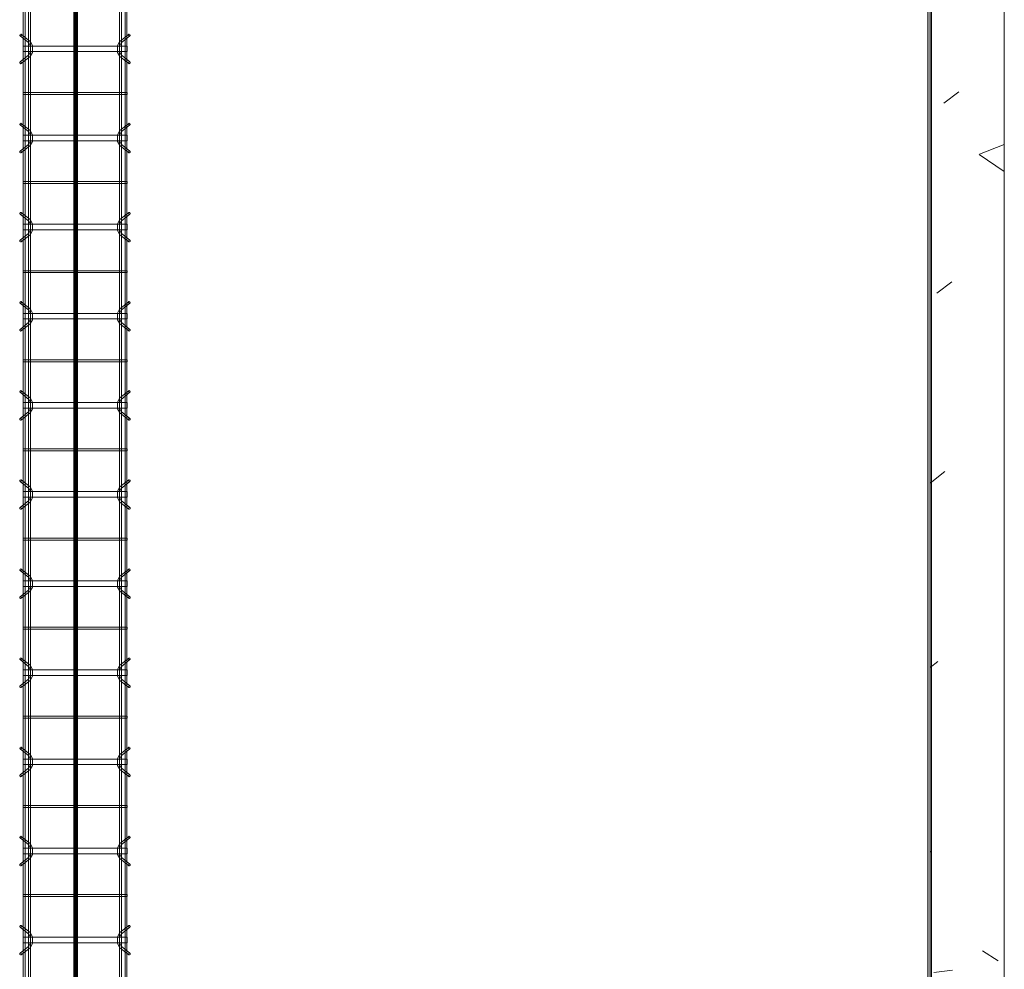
# Model space of a CAD drawing. Header units: inches. Extents: x -4136 to 1945, y -6639 to 12387.
# Tile 379 of 656: x -2066 to -1933, y 10024 to 10151. Entities that reach past the tile are written whole.
import ezdxf

# ---------------------------------------------------------------- set-up
doc = ezdxf.new("R2010")
doc.units = ezdxf.units.IN
doc.header["$MEASUREMENT"] = 0
for name, color, linetype, lineweight in [('A-FLOR', 7, 'Continuous', 9), ('A-GENM', 7, 'Continuous', 9), ('A-WALL-PATT', 7, 'Continuous', 18), ('S-BEAM', 7, 'Continuous', 9), ('S-FNDN', 7, 'Continuous', 9)]:
    doc.layers.add(name, color=color, linetype=linetype, lineweight=lineweight)

# ---------------------------------------------------------------- blocks, each defined once
blk = doc.blocks.new('Dowel bar assembly - Dowel bar assembly-669756-SLAB ON GROUND JOINTS')
at = {"layer": 'S-BEAM', "color": 253, "true_color": 0xaaaaaa}
for p, q in [((2175, 1.98), (0, 1.98)), ((0, 1.72), (2175, 1.72)), ((124.02, 2.23), (124.97, 1.03)), ((125.18, 1.19), (124.23, 2.39)), ((125.63, 1.99), (125.63, -12.01)), ((126.38, 1.99), (125.63, 1.99)), ((125.63, 1.99), (126.38, 1.99)), ((126.38, -12.01), (126.38, 1.99)), ((127.76, 2.39), (126.81, 1.19)), ((127.01, 1.03), (127.96, 2.23)), ((131.87, 1.99), (131.87, -12.01)), ((132.13, 1.99), (131.87, 1.99)), ((131.87, 1.99), (132.13, 1.99)), ((132.13, -12.01), (132.13, 1.99)), ((136.02, 2.23), (136.97, 1.03)), ((137.18, 1.19), (136.23, 2.39)), ((137.63, 1.99), (137.63, -12.01)), ((138.38, 1.99), (137.63, 1.99)), ((137.63, 1.99), (138.38, 1.99)), ((138.38, -12.01), (138.38, 1.99)), ((139.76, 2.39), (138.81, 1.19)), ((139.01, 1.03), (139.96, 2.23)), ((143.87, 1.99), (143.87, -12.01)), ((144.13, 1.99), (143.87, 1.99)), ((143.87, 1.99), (144.13, 1.99)), ((144.13, -12.01), (144.13, 1.99)), ((148.02, 2.23), (148.97, 1.03)), ((149.18, 1.19), (148.23, 2.39)), ((149.63, 1.99), (149.63, -12.01)), ((150.38, 1.99), (149.63, 1.99)), ((149.63, 1.99), (150.38, 1.99)), ((150.38, -12.01), (150.38, 1.99)), ((151.76, 2.39), (150.81, 1.19)), ((151.01, 1.03), (151.96, 2.23)), ((155.87, 1.99), (155.87, -12.01)), ((156.13, 1.99), (155.87, 1.99)), ((155.87, 1.99), (156.13, 1.99)), ((156.13, -12.01), (156.13, 1.99)), ((160.02, 2.23), (160.97, 1.03)), ((161.18, 1.19), (160.23, 2.39)), ((161.63, 1.99), (161.63, -12.01)), ((162.38, 1.99), (161.63, 1.99)), ((161.63, 1.99), (162.38, 1.99)), ((162.38, -12.01), (162.38, 1.99)), ((163.76, 2.39), (162.81, 1.19)), ((163.01, 1.03), (163.96, 2.23)), ((167.87, 1.99), (167.87, -12.01)), ((168.13, 1.99), (167.87, 1.99)), ((167.87, 1.99), (168.13, 1.99)), ((168.13, -12.01), (168.13, 1.99)), ((172.02, 2.23), (172.97, 1.03)), ((173.18, 1.19), (172.23, 2.39)), ((173.63, 1.99), (173.63, -12.01)), ((174.38, 1.99), (173.63, 1.99)), ((173.63, 1.99), (174.38, 1.99)), ((174.38, -12.01), (174.38, 1.99)), ((175.76, 2.39), (174.81, 1.19)), ((175.01, 1.03), (175.96, 2.23)), ((179.87, 1.99), (179.87, -12.01)), ((180.13, 1.99), (179.87, 1.99)), ((179.87, 1.99), (180.13, 1.99)), ((180.13, -12.01), (180.13, 1.99)), ((184.02, 2.23), (184.97, 1.03)), ((185.18, 1.19), (184.23, 2.39)), ((185.63, 1.99), (185.63, -12.01)), ((186.38, 1.99), (185.63, 1.99)), ((185.63, 1.99), (186.38, 1.99)), ((186.38, -12.01), (186.38, 1.99)), ((187.76, 2.39), (186.81, 1.19)), ((187.01, 1.03), (187.96, 2.23)), ((191.87, 1.99), (191.87, -12.01)), ((192.13, 1.99), (191.87, 1.99)), ((191.87, 1.99), (192.13, 1.99)), ((192.13, -12.01), (192.13, 1.99)), ((196.02, 2.23), (196.97, 1.03)), ((197.18, 1.19), (196.23, 2.39)), ((197.63, 1.99), (197.63, -12.01)), ((198.38, 1.99), (197.63, 1.99)), ((197.63, 1.99), (198.38, 1.99)), ((198.38, -12.01), (198.38, 1.99)), ((199.76, 2.39), (198.81, 1.19)), ((199.01, 1.03), (199.96, 2.23)), ((203.87, 1.99), (203.87, -12.01)), ((204.13, 1.99), (203.87, 1.99)), ((203.87, 1.99), (204.13, 1.99)), ((204.13, -12.01), (204.13, 1.99)), ((208.02, 2.23), (208.97, 1.03)), ((209.18, 1.19), (208.23, 2.39)), ((209.63, 1.99), (209.63, -12.01)), ((210.38, 1.99), (209.63, 1.99)), ((209.63, 1.99), (210.38, 1.99)), ((210.38, -12.01), (210.38, 1.99)), ((211.76, 2.39), (210.81, 1.19)), ((211.01, 1.03), (211.96, 2.23)), ((215.87, 1.99), (215.87, -12.01)), ((216.13, 1.99), (215.87, 1.99)), ((215.87, 1.99), (216.13, 1.99)), ((216.13, -12.01), (216.13, 1.99)), ((220.02, 2.23), (220.97, 1.03)), ((221.18, 1.19), (220.23, 2.39)), ((221.63, 1.99), (221.63, -12.01)), ((222.38, 1.99), (221.63, 1.99)), ((221.63, 1.99), (222.38, 1.99)), ((222.38, -12.01), (222.38, 1.99)), ((223.76, 2.39), (222.81, 1.19)), ((223.01, 1.03), (223.96, 2.23)), ((227.87, 1.99), (227.87, -12.01)), ((228.13, 1.99), (227.87, 1.99)), ((227.87, 1.99), (228.13, 1.99)), ((228.13, -12.01), (228.13, 1.99)), ((232.02, 2.23), (232.97, 1.03)), ((233.18, 1.19), (232.23, 2.39)), ((233.63, 1.99), (233.63, -12.01)), ((234.38, 1.99), (233.63, 1.99)), ((233.63, 1.99), (234.38, 1.99)), ((234.38, -12.01), (234.38, 1.99)), ((235.76, 2.39), (234.81, 1.19)), ((235.01, 1.03), (235.96, 2.23)), ((239.87, 1.99), (239.87, -12.01)), ((240.13, 1.99), (239.87, 1.99)), ((239.87, 1.99), (240.13, 1.99)), ((240.13, -12.01), (240.13, 1.99)), ((244.02, 2.23), (244.97, 1.03)), ((245.18, 1.19), (244.23, 2.39)), ((245.63, 1.99), (245.63, -12.01)), ((246.38, 1.99), (245.63, 1.99)), ((245.63, 1.99), (246.38, 1.99)), ((246.38, -12.01), (246.38, 1.99)), ((247.76, 2.39), (246.81, 1.19)), ((247.01, 1.03), (247.96, 2.23)), ((2175, 1.25), (0, 1.25)), ((0, 0.99), (2175, 0.99)), ((2175, -11.01), (0, -11.01)), ((0, -11.27), (2175, -11.27)), ((2175, -11.74), (0, -11.74)), ((124.97, -11.05), (124.02, -12.25)), ((124.23, -12.41), (125.18, -11.21)), ((126.81, -11.21), (127.76, -12.41)), ((127.96, -12.25), (127.01, -11.05)), ((136.97, -11.05), (136.02, -12.25)), ((136.23, -12.41), (137.18, -11.21)), ((138.81, -11.21), (139.76, -12.41)), ((139.96, -12.25), (139.01, -11.05)), ((148.97, -11.05), (148.02, -12.25)), ((148.23, -12.41), (149.18, -11.21)), ((150.81, -11.21), (151.76, -12.41)), ((151.96, -12.25), (151.01, -11.05)), ((160.97, -11.05), (160.02, -12.25)), ((160.23, -12.41), (161.18, -11.21)), ((162.81, -11.21), (163.76, -12.41)), ((163.96, -12.25), (163.01, -11.05)), ((172.97, -11.05), (172.02, -12.25)), ((172.23, -12.41), (173.18, -11.21)), ((174.81, -11.21), (175.76, -12.41)), ((175.96, -12.25), (175.01, -11.05)), ((184.97, -11.05), (184.02, -12.25)), ((184.23, -12.41), (185.18, -11.21)), ((186.81, -11.21), (187.76, -12.41)), ((187.96, -12.25), (187.01, -11.05)), ((196.97, -11.05), (196.02, -12.25)), ((196.23, -12.41), (197.18, -11.21)), ((198.81, -11.21), (199.76, -12.41)), ((199.96, -12.25), (199.01, -11.05)), ((208.97, -11.05), (208.02, -12.25)), ((208.23, -12.41), (209.18, -11.21)), ((210.81, -11.21), (211.76, -12.41)), ((211.96, -12.25), (211.01, -11.05)), ((220.97, -11.05), (220.02, -12.25)), ((220.23, -12.41), (221.18, -11.21)), ((222.81, -11.21), (223.76, -12.41)), ((223.96, -12.25), (223.01, -11.05)), ((232.97, -11.05), (232.02, -12.25)), ((232.23, -12.41), (233.18, -11.21)), ((234.81, -11.21), (235.76, -12.41)), ((235.96, -12.25), (235.01, -11.05)), ((244.97, -11.05), (244.02, -12.25)), ((244.23, -12.41), (245.18, -11.21)), ((246.81, -11.21), (247.76, -12.41)), ((247.96, -12.25), (247.01, -11.05)), ((0, -12), (2175, -12)), ((126.38, -12.01), (125.63, -12.01)), ((125.63, -12.01), (126.38, -12.01)), ((132.13, -12.01), (131.87, -12.01)), ((131.87, -12.01), (132.13, -12.01)), ((138.38, -12.01), (137.63, -12.01)), ((137.63, -12.01), (138.38, -12.01)), ((144.13, -12.01), (143.87, -12.01)), ((143.87, -12.01), (144.13, -12.01)), ((150.38, -12.01), (149.63, -12.01)), ((149.63, -12.01), (150.38, -12.01)), ((156.13, -12.01), (155.87, -12.01)), ((155.87, -12.01), (156.13, -12.01)), ((162.38, -12.01), (161.63, -12.01)), ((161.63, -12.01), (162.38, -12.01)), ((168.13, -12.01), (167.87, -12.01)), ((167.87, -12.01), (168.13, -12.01)), ((174.38, -12.01), (173.63, -12.01)), ((173.63, -12.01), (174.38, -12.01)), ((180.13, -12.01), (179.87, -12.01)), ((179.87, -12.01), (180.13, -12.01)), ((186.38, -12.01), (185.63, -12.01)), ((185.63, -12.01), (186.38, -12.01)), ((192.13, -12.01), (191.87, -12.01)), ((191.87, -12.01), (192.13, -12.01)), ((198.38, -12.01), (197.63, -12.01)), ((197.63, -12.01), (198.38, -12.01)), ((204.13, -12.01), (203.87, -12.01)), ((203.87, -12.01), (204.13, -12.01)), ((210.38, -12.01), (209.63, -12.01)), ((209.63, -12.01), (210.38, -12.01)), ((216.13, -12.01), (215.87, -12.01)), ((215.87, -12.01), (216.13, -12.01)), ((222.38, -12.01), (221.63, -12.01)), ((221.63, -12.01), (222.38, -12.01)), ((228.13, -12.01), (227.87, -12.01)), ((227.87, -12.01), (228.13, -12.01)), ((234.38, -12.01), (233.63, -12.01)), ((233.63, -12.01), (234.38, -12.01)), ((240.13, -12.01), (239.87, -12.01)), ((239.87, -12.01), (240.13, -12.01)), ((246.38, -12.01), (245.63, -12.01)), ((245.63, -12.01), (246.38, -12.01))]:
    blk.add_line(p, q, dxfattribs=at)
at = {"layer": 'S-BEAM', "color": 253, "true_color": 0xaaaaaa, "flags": 128}
for points in [[(124.97, 1.03), (125.53, 0.73), (126.39, 0.72), (126.97, 0.99), (127.01, 1.03)], [(125.18, 1.19), (125.62, 0.97), (126.38, 0.98), (126.81, 1.19)], [(136.97, 1.03), (137.53, 0.73), (138.39, 0.72), (138.97, 0.99), (139.01, 1.03)], [(137.18, 1.19), (137.62, 0.97), (138.38, 0.98), (138.81, 1.19)], [(148.97, 1.03), (149.53, 0.73), (150.39, 0.72), (150.97, 0.99), (151.01, 1.03)], [(149.18, 1.19), (149.62, 0.97), (150.38, 0.98), (150.81, 1.19)], [(160.97, 1.03), (161.53, 0.73), (162.39, 0.72), (162.97, 0.99), (163.01, 1.03)], [(161.18, 1.19), (161.62, 0.97), (162.38, 0.98), (162.81, 1.19)], [(172.97, 1.03), (173.53, 0.73), (174.39, 0.72), (174.97, 0.99), (175.01, 1.03)], [(173.18, 1.19), (173.62, 0.97), (174.38, 0.98), (174.81, 1.19)], [(184.97, 1.03), (185.53, 0.73), (186.39, 0.72), (186.97, 0.99), (187.01, 1.03)], [(185.18, 1.19), (185.62, 0.97), (186.38, 0.98), (186.81, 1.19)], [(196.97, 1.03), (197.53, 0.73), (198.39, 0.72), (198.97, 0.99), (199.01, 1.03)], [(197.18, 1.19), (197.62, 0.97), (198.38, 0.98), (198.81, 1.19)], [(208.97, 1.03), (209.53, 0.73), (210.39, 0.72), (210.97, 0.99), (211.01, 1.03)], [(209.18, 1.19), (209.62, 0.97), (210.38, 0.98), (210.81, 1.19)], [(220.97, 1.03), (221.53, 0.73), (222.39, 0.72), (222.97, 0.99), (223.01, 1.03)], [(221.18, 1.19), (221.62, 0.97), (222.38, 0.98), (222.81, 1.19)], [(232.97, 1.03), (233.53, 0.73), (234.39, 0.72), (234.97, 0.99), (235.01, 1.03)], [(233.18, 1.19), (233.62, 0.97), (234.38, 0.98), (234.81, 1.19)], [(244.97, 1.03), (245.53, 0.73), (246.39, 0.72), (246.97, 0.99), (247.01, 1.03)], [(245.18, 1.19), (245.62, 0.97), (246.38, 0.98), (246.81, 1.19)], [(124.97, -11.05), (125.53, -10.75), (126.39, -10.74), (126.97, -11.01), (127.01, -11.05)], [(125.18, -11.21), (125.62, -10.99), (126.38, -11), (126.81, -11.21)], [(136.97, -11.05), (137.53, -10.75), (138.39, -10.74), (138.97, -11.01), (139.01, -11.05)], [(137.18, -11.21), (137.62, -10.99), (138.38, -11), (138.81, -11.21)], [(148.97, -11.05), (149.53, -10.75), (150.39, -10.74), (150.97, -11.01), (151.01, -11.05)], [(149.18, -11.21), (149.62, -10.99), (150.38, -11), (150.81, -11.21)], [(160.97, -11.05), (161.53, -10.75), (162.39, -10.74), (162.97, -11.01), (163.01, -11.05)], [(161.18, -11.21), (161.62, -10.99), (162.38, -11), (162.81, -11.21)], [(172.97, -11.05), (173.53, -10.75), (174.39, -10.74), (174.97, -11.01), (175.01, -11.05)], [(173.18, -11.21), (173.62, -10.99), (174.38, -11), (174.81, -11.21)], [(184.97, -11.05), (185.53, -10.75), (186.39, -10.74), (186.97, -11.01), (187.01, -11.05)], [(185.18, -11.21), (185.62, -10.99), (186.38, -11), (186.81, -11.21)], [(196.97, -11.05), (197.53, -10.75), (198.39, -10.74), (198.97, -11.01), (199.01, -11.05)], [(197.18, -11.21), (197.62, -10.99), (198.38, -11), (198.81, -11.21)], [(208.97, -11.05), (209.53, -10.75), (210.39, -10.74), (210.97, -11.01), (211.01, -11.05)], [(209.18, -11.21), (209.62, -10.99), (210.38, -11), (210.81, -11.21)], [(220.97, -11.05), (221.53, -10.75), (222.39, -10.74), (222.97, -11.01), (223.01, -11.05)], [(221.18, -11.21), (221.62, -10.99), (222.38, -11), (222.81, -11.21)], [(232.97, -11.05), (233.53, -10.75), (234.39, -10.74), (234.97, -11.01), (235.01, -11.05)], [(233.18, -11.21), (233.62, -10.99), (234.38, -11), (234.81, -11.21)], [(244.97, -11.05), (245.53, -10.75), (246.39, -10.74), (246.97, -11.01), (247.01, -11.05)], [(245.18, -11.21), (245.62, -10.99), (246.38, -11), (246.81, -11.21)]]:
    blk.add_lwpolyline(points, dxfattribs=at)
at = {"layer": 'S-BEAM', "color": 253, "true_color": 0xaaaaaa}
for centre, major_axis, start_param, end_param in [((124.12, 2.31), (0.101, 0.08), 5.709265, 8.850858), ((124.12, 2.31), (0.101, 0.08), 2.567673, 5.709265), ((127.86, 2.31), (-0.101, 0.08), 3.715513, 6.857105), ((127.86, 2.31), (-0.101, 0.08), 0.57392, 3.715513), ((136.12, 2.31), (0.101, 0.08), 5.709265, 8.850858), ((136.12, 2.31), (0.101, 0.08), 2.567673, 5.709265), ((139.86, 2.31), (-0.101, 0.08), 3.715513, 6.857105), ((139.86, 2.31), (-0.101, 0.08), 0.57392, 3.715513), ((148.12, 2.31), (0.101, 0.08), 5.709265, 8.850858), ((148.12, 2.31), (0.101, 0.08), 2.567673, 5.709265), ((151.86, 2.31), (-0.101, 0.08), 3.715513, 6.857105), ((151.86, 2.31), (-0.101, 0.08), 0.57392, 3.715513), ((160.12, 2.31), (0.101, 0.08), 5.709265, 8.850858), ((160.12, 2.31), (0.101, 0.08), 2.567673, 5.709265), ((163.86, 2.31), (-0.101, 0.08), 3.715513, 6.857105), ((163.86, 2.31), (-0.101, 0.08), 0.57392, 3.715513), ((172.12, 2.31), (0.101, 0.08), 5.709265, 8.850858), ((172.12, 2.31), (0.101, 0.08), 2.567673, 5.709265), ((175.86, 2.31), (-0.101, 0.08), 3.715513, 6.857105), ((175.86, 2.31), (-0.101, 0.08), 0.57392, 3.715513), ((184.12, 2.31), (0.101, 0.08), 5.709265, 8.850858), ((184.12, 2.31), (0.101, 0.08), 2.567673, 5.709265), ((187.86, 2.31), (-0.101, 0.08), 3.715513, 6.857105), ((187.86, 2.31), (-0.101, 0.08), 0.57392, 3.715513), ((196.12, 2.31), (0.101, 0.08), 5.709265, 8.850858), ((196.12, 2.31), (0.101, 0.08), 2.567673, 5.709265), ((199.86, 2.31), (-0.101, 0.08), 3.715513, 6.857105), ((199.86, 2.31), (-0.101, 0.08), 0.57392, 3.715513), ((208.12, 2.31), (0.101, 0.08), 5.709265, 8.850858), ((208.12, 2.31), (0.101, 0.08), 2.567673, 5.709265), ((211.86, 2.31), (-0.101, 0.08), 3.715513, 6.857105), ((211.86, 2.31), (-0.101, 0.08), 0.57392, 3.715513), ((220.12, 2.31), (0.101, 0.08), 5.709265, 8.850858), ((220.12, 2.31), (0.101, 0.08), 2.567673, 5.709265), ((223.86, 2.31), (-0.101, 0.08), 3.715513, 6.857105), ((223.86, 2.31), (-0.101, 0.08), 0.57392, 3.715513), ((232.12, 2.31), (0.101, 0.08), 5.709265, 8.850858), ((232.12, 2.31), (0.101, 0.08), 2.567673, 5.709265), ((235.86, 2.31), (-0.101, 0.08), 3.715513, 6.857105), ((235.86, 2.31), (-0.101, 0.08), 0.57392, 3.715513), ((244.12, 2.31), (0.101, 0.08), 5.709265, 8.850858), ((244.12, 2.31), (0.101, 0.08), 2.567673, 5.709265), ((247.86, 2.31), (-0.101, 0.08), 3.715513, 6.857105), ((247.86, 2.31), (-0.101, 0.08), 0.57392, 3.715513), ((124.12, -12.33), (-0.101, 0.08), 3.715513, 6.857105), ((124.12, -12.33), (-0.101, 0.08), 0.57392, 3.715513), ((127.86, -12.33), (0.101, 0.08), 5.709265, 8.850858), ((127.86, -12.33), (0.101, 0.08), 2.567673, 5.709265), ((136.12, -12.33), (-0.101, 0.08), 3.715513, 6.857105), ((136.12, -12.33), (-0.101, 0.08), 0.57392, 3.715513), ((139.86, -12.33), (0.101, 0.08), 5.709265, 8.850858), ((139.86, -12.33), (0.101, 0.08), 2.567673, 5.709265), ((148.12, -12.33), (-0.101, 0.08), 3.715513, 6.857105), ((148.12, -12.33), (-0.101, 0.08), 0.57392, 3.715513), ((151.86, -12.33), (0.101, 0.08), 5.709265, 8.850858), ((151.86, -12.33), (0.101, 0.08), 2.567673, 5.709265), ((160.12, -12.33), (-0.101, 0.08), 3.715513, 6.857105), ((160.12, -12.33), (-0.101, 0.08), 0.57392, 3.715513), ((163.86, -12.33), (0.101, 0.08), 5.709265, 8.850858), ((163.86, -12.33), (0.101, 0.08), 2.567673, 5.709265), ((172.12, -12.33), (-0.101, 0.08), 3.715513, 6.857105), ((172.12, -12.33), (-0.101, 0.08), 0.57392, 3.715513), ((175.86, -12.33), (0.101, 0.08), 5.709265, 8.850858), ((175.86, -12.33), (0.101, 0.08), 2.567673, 5.709265), ((184.12, -12.33), (-0.101, 0.08), 3.715513, 6.857105), ((184.12, -12.33), (-0.101, 0.08), 0.57392, 3.715513), ((187.86, -12.33), (0.101, 0.08), 5.709265, 8.850858), ((187.86, -12.33), (0.101, 0.08), 2.567673, 5.709265), ((196.12, -12.33), (-0.101, 0.08), 3.715513, 6.857105), ((196.12, -12.33), (-0.101, 0.08), 0.57392, 3.715513), ((199.86, -12.33), (0.101, 0.08), 5.709265, 8.850858), ((199.86, -12.33), (0.101, 0.08), 2.567673, 5.709265), ((208.12, -12.33), (-0.101, 0.08), 3.715513, 6.857105), ((208.12, -12.33), (-0.101, 0.08), 0.57392, 3.715513), ((211.86, -12.33), (0.101, 0.08), 5.709265, 8.850858), ((211.86, -12.33), (0.101, 0.08), 2.567673, 5.709265), ((220.12, -12.33), (-0.101, 0.08), 3.715513, 6.857105), ((220.12, -12.33), (-0.101, 0.08), 0.57392, 3.715513), ((223.86, -12.33), (0.101, 0.08), 5.709265, 8.850858), ((223.86, -12.33), (0.101, 0.08), 2.567673, 5.709265), ((232.12, -12.33), (-0.101, 0.08), 3.715513, 6.857105), ((232.12, -12.33), (-0.101, 0.08), 0.57392, 3.715513), ((235.86, -12.33), (0.101, 0.08), 5.709265, 8.850858), ((235.86, -12.33), (0.101, 0.08), 2.567673, 5.709265), ((244.12, -12.33), (-0.101, 0.08), 3.715513, 6.857105), ((244.12, -12.33), (-0.101, 0.08), 0.57392, 3.715513), ((247.86, -12.33), (0.101, 0.08), 5.709265, 8.850858), ((247.86, -12.33), (0.101, 0.08), 2.567673, 5.709265)]:
    blk.add_ellipse(centre, major_axis=major_axis, ratio=0.816528, start_param=start_param, end_param=end_param, dxfattribs=at)

msp = doc.modelspace()

# ---------------------------------------------------------------- hatches: boundary and pattern name
at = {"layer": 'A-GENM', "true_color": 0x0000ff}
for points in [[(-2058.15717, 12077.1894), (-2058.15717, 12076.87444), (-2058.15717, 9901.50436), (-2058.15717, 9901.1894), (-2058.58036, 9901.1894), (-2058.58036, 9901.50436), (-2058.58036, 12076.87444), (-2058.58036, 12077.1894)], [(-2058.52059, 9901.1894), (-2058.52059, 9901.50436), (-2058.52059, 12076.87444), (-2058.52059, 12077.1894), (-2058.12689, 12077.1894), (-2058.12689, 12076.87444), (-2058.12689, 9901.50436), (-2058.12689, 9901.1894)], [(-2058.15869, 12077.1894), (-2058.15869, 12076.87444), (-2058.15869, 9901.50436), (-2058.15869, 9901.1894), (-2058.50273, 9901.1894), (-2058.50273, 9901.50436), (-2058.50273, 12076.87444), (-2058.50273, 12077.1894)], [(-2058.07181, 12077.1894), (-2058.07181, 12076.87444), (-2058.07181, 9901.50436), (-2058.07181, 9901.1894), (-2058.49348, 9901.1894), (-2058.49348, 9901.50436), (-2058.49348, 12076.87444), (-2058.49348, 12077.1894)], [(-2058.2803, 12077.1894), (-2058.2803, 12076.87444), (-2058.2803, 9901.50436), (-2058.2803, 9901.1894), (-2058.36718, 9901.1894), (-2058.36718, 9901.50436), (-2058.36718, 12076.87444), (-2058.36718, 12077.1894)], [(-2058.07029, 12077.1894), (-2058.07029, 12076.87444), (-2058.07029, 9901.50436), (-2058.07029, 9901.1894), (-2058.2803, 9901.1894), (-2058.2803, 9901.50436), (-2058.2803, 12076.87444), (-2058.2803, 12077.1894)]]:
    msp.add_hatch(color=5, dxfattribs=at).paths.add_polyline_path(points, flags=0)
at = {"layer": 'A-GENM', "true_color": 0xff0000}
for points in [[(-1943.6387, 9901.50436), (-1943.6387, 10166.55344), (-1943.32374, 10166.55344), (-1943.32374, 10166.4394), (-1943.32374, 9901.50436)], [(-1943.6387, 9901.50436), (-1943.6387, 10166.40003), (-1943.32374, 10166.40003), (-1943.32374, 9901.50436)]]:
    msp.add_hatch(color=1, dxfattribs=at).paths.add_polyline_path(points, flags=0)
at = {"layer": 'A-WALL-PATT', "lineweight": 9, "true_color": 0xd4d4d4}
h = msp.add_hatch(dxfattribs=at)
h.set_pattern_fill('FP_1', color=254, style=0, pattern_type=2)
h.set_pattern_definition([(50, (0, 0), (55.0854, -4.81984), [5.76, -63.36]), (355, (0, 0), (-10.6557, 57.76853), [4.608, -50.688]), (100.451, (4.59, -0.4), (44.42947, 52.94866), [4.895, -53.848]), (46.184, (0, 15.36), (81.96444, -12.7121), [8.64, -95.04]), (96.636, (6.83, 14.3), (71.7815, 74.8124), [7.343, -80.772]), (351.184, (0, 15.36), (71.78195, 74.8124), [6.912, -76.032]), (21, (7.68, 11.52), (45.84207, -30.92146), [5.76, -63.36]), (326, (7.68, 11.52), (18.68706, 55.69148), [4.608, -50.688]), (71.451, (11.5, 8.943), (64.5289, 24.7701), [4.895, -53.848]), (37.5, (0, 0), (0.933895, 25.566816), [2.534, -47.539, 2.534, -48.922, -50.88]), (37.5, (0, 0), (0.933895, 25.566816), [-101.53, 2.534, -48.346]), (7.5, (0, 0), (20.20404, 30.2913), [2.534, -26.803, 2.534, -46.387, -19.392]), (7.5, (0, 0), (20.20404, 30.2913), [-78.259, 2.534, -16.858]), (327.5, (-17.126, 0), (40.997785, -1.732403), [2.534, -16.666, 2.534, -57.37, -79.488]), (327.5, (-17.126, 0), (40.997785, -1.732403), [-79.104, 2.534, -76.954]), (317.5, (-24.806, 0), (44.78888, 7.68784), [2.534, -22.426, 2.534, -37.248, -56.448]), (317.5, (-24.806, 0), (44.78888, 7.68784), [-64.742, 2.534, -53.914])])
h.paths.add_polyline_path([(-1933.32374, 9901.1894), (-1943.32374, 9901.1894), (-1943.32374, 10178.1894), (-1933.32374, 10178.1894)], flags=0)

# ---------------------------------------------------------------- linework, layer by layer
at = {"layer": 'A-FLOR'}
msp.add_line((-1943.13624, 12077.1894), (-1943.13624, 9901.1894), dxfattribs=at)
at = {"layer": 'A-GENM', "color": 5, "true_color": 0x0000ff}
for p, q in [((-2058.58036, 9901.50436), (-2058.58036, 12076.87444)), ((-2058.52059, 12076.87444), (-2058.52059, 9901.50436)), ((-2058.52059, 12076.87444), (-2058.52059, 9901.50436)), ((-2058.50273, 12076.87444), (-2058.50273, 9901.50436)), ((-2058.49348, 9901.50436), (-2058.49348, 12076.87444)), ((-2058.48122, 9901.50436), (-2058.48122, 12076.87444)), ((-2058.48122, 12076.87444), (-2058.48122, 9901.50436)), ((-2058.41585, 9901.50436), (-2058.41585, 12076.87444)), ((-2058.36718, 9901.50436), (-2058.36718, 12076.87444)), ((-2058.2803, 12076.87444), (-2058.2803, 9901.50436)), ((-2058.16626, 9901.50436), (-2058.16626, 12076.87444)), ((-2058.16626, 9901.50436), (-2058.16626, 12076.87444)), ((-2058.15869, 9901.50436), (-2058.15869, 12076.87444)), ((-2058.15717, 9901.50436), (-2058.15717, 12076.87444)), ((-2058.12689, 12076.87444), (-2058.12689, 9901.50436)), ((-2058.12689, 12076.87444), (-2058.12689, 9901.50436)), ((-2058.07181, 9901.50436), (-2058.07181, 12076.87444)), ((-2058.07029, 9901.50436), (-2058.07029, 12076.87444))]:
    msp.add_line(p, q, dxfattribs=at)
at = {"layer": 'A-GENM', "color": 1, "true_color": 0xff0000}
for p, q in [((-1943.6387, 9901.50436), (-1943.6387, 10166.55344)), ((-1943.6387, 9901.50436), (-1943.6387, 10166.4394)), ((-1943.6387, 10166.41789), (-1943.6387, 9901.50436)), ((-1943.6387, 10166.40003), (-1943.6387, 9901.50436)), ((-1943.32374, 10166.4394), (-1943.32374, 9901.50436)), ((-1943.32374, 9901.50436), (-1943.32374, 10166.40003)), ((-1943.32374, 9901.50436), (-1943.32374, 10166.40003)), ((-1943.32374, 10166.37893), (-1943.32374, 9901.50436))]:
    msp.add_line(p, q, dxfattribs=at)
at = {"layer": 'S-FNDN', "color": 253, "lineweight": 18, "true_color": 0xaaaaaa}
for p, q in [((-1933.32374, 9891.1894), (-1933.32374, 12087.1894)), ((-1943.32374, 12077.1894), (-1943.32374, 9901.1894))]:
    msp.add_line(p, q, dxfattribs=at)

# ---------------------------------------------------------------- block references
at = {"layer": 'S-BEAM', "color": 253, "true_color": 0xaaaaaa, "rotation": 89.99999999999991}
msp.add_blockref('Dowel bar assembly - Dowel bar assembly-669756-SLAB ON GROUND JOINTS', (-2063.43092, 9901.50636), dxfattribs=at)

doc.saveas('drawing.dxf')
